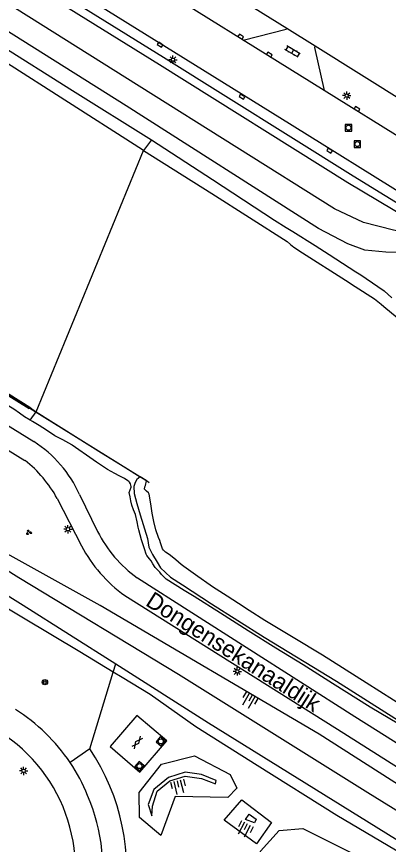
# Model space of a CAD drawing. Extents: x 128000 to 131008, y 398996 to 402500.
# Drawn here: x 129097.9 to 129153.7, y 399934.6 to 400058.8 of the extents above; entities that cross this region are included whole.
import ezdxf

# ---------------------------------------------------------------- set-up
doc = ezdxf.new("R2010")
doc.units = 0
for name, color, linetype in [('gg-afsc-hekwerk', 7, 'Continuous'), ('gg-anno-openbare ruimte label', 7, 'Continuous'), ('gg-knt-BGT kruinlijn', 7, 'Continuous'), ('gg-knt-bovenkant onderkant talud', 7, 'Continuous'), ('gg-knt-onverhard', 7, 'Continuous'), ('gg-knt-verharding', 7, 'Continuous'), ('gg-kntw-beschoeiing', 7, 'Continuous'), ('gg-kntw-bovenkant insteek waterloop', 7, 'Continuous'), ('gg-kntw-waterlijn', 7, 'Continuous'), ('gt-grn-groengrens', 7, 'Continuous'), ('gt-symb-boom', 7, 'Continuous'), ('gt-symb-gesloten verharding', 7, 'Continuous'), ('gt-symb-groenvak', 7, 'Continuous'), ('gt-symb-klinker verharding', 7, 'Continuous'), ('gt-symb-kolk', 7, 'Continuous'), ('gt-symb-lichtmast', 7, 'Continuous'), ('gt-symb-rioolschacht', 7, 'Continuous'), ('gt-symb-talud symbool', 7, 'Continuous'), ('gx-grn-maaiveld', 7, 'Continuous')]:
    doc.layers.add(name, color=color, linetype=linetype)

# ---------------------------------------------------------------- blocks, each defined once
blk = doc.blocks.new('gt0-KL1')
at = {"layer": 'gt-symb-klinker verharding'}
for p, q in [((-1.15, 0.3), (1.15, 0.3)), ((-1, -0.3), (-1, 0.3)), ((-0.5, 0.3), (-0.5, 0.45)), ((0, -0.3), (0, 0.3)), ((0.5, 0.3), (0.5, 0.45)), ((1, -0.3), (1, 0.3)), ((-1.15, -0.3), (1.15, -0.3)), ((-0.5, -0.45), (-0.5, -0.3)), ((0.5, -0.45), (0.5, -0.3))]:
    blk.add_line(p, q, dxfattribs=at)
blk = doc.blocks.new('gt0-KOLK')
at = {"layer": 'gt-symb-kolk'}
blk.add_lwpolyline([(0, 0), (0.38, 0), (0.38, 0.4), (-0.38, 0.4), (-0.38, 0), (0, 0)], dxfattribs=at)
blk = doc.blocks.new('gt0-LMAST')
at = {"layer": 'gt-symb-lichtmast'}
for p, q in [((-0.18, 0.17), (-0.45, 0.44)), ((-0.01, 0.25), (-0.01, 0.62)), ((0.17, 0.17), (0.44, 0.44)), ((-0.26, 0), (-0.63, 0)), ((-0.18, -0.18), (-0.45, -0.45)), ((-0.01, -0.25), (-0.01, -0.63)), ((0.44, -0.45), (0.17, -0.18)), ((0.24, 0), (0.62, 0))]:
    blk.add_line(p, q, dxfattribs=at)
blk.add_circle((-0.01, 0), 0.25, dxfattribs=at)
blk = doc.blocks.new('gt0-RS')
at = {"layer": 'gt-symb-rioolschacht'}
blk.add_lwpolyline([(-0.5, -0.5), (0.5, -0.5), (0.5, 0.5), (-0.5, 0.5)], close=True, dxfattribs=at)
blk.add_circle((0, 0), 0.375, dxfattribs=at)
blk = doc.blocks.new('gt0-TALUD_1')
at = {"layer": 'gt-symb-talud symbool'}
for p, q in [((-1, -1), (-1, 0)), ((-0.5, -2), (-0.5, 0)), ((0.5, -2), (0.5, 0)), ((1, -1), (1, 0)), ((0, -1), (0, 0))]:
    blk.add_line(p, q, dxfattribs=at)
blk = doc.blocks.new('gt0-GESVH1')
at = {"layer": 'gt-symb-gesloten verharding'}
for p, q in [((-0.99, -0.26), (0.01, 0.24)), ((0.01, -0.26), (-0.99, 0.24)), ((0.01, 0.24), (1.01, -0.26)), ((1.01, 0.24), (0.01, -0.26))]:
    blk.add_line(p, q, dxfattribs=at)
blk = doc.blocks.new('gt0-BOOM')
at = {"layer": 'gt-symb-boom'}
for radius in [0.4, 0.2]:
    blk.add_circle((0, 0), radius, dxfattribs=at)
blk = doc.blocks.new('gt0-GRVAK')
at = {"layer": 'gt-symb-groenvak'}
for p, q in [((-0.11, 0.19), (-0.23, 0.24)), ((-0.18, 0.15), (0.09, 0.15)), ((-0.09, 0.21), (-0.16, 0.32)), ((-0.05, 0.21), (-0.05, 0.39)), ((0, 0.21), (0.06, 0.32)), ((0.01, 0.19), (0.13, 0.24)), ((0.26, -0.05), (0.2, 0.06)), ((0.3, -0.05), (0.3, 0.13)), ((0.35, -0.05), (0.41, 0.06)), ((-0.25, -0.23), (-0.36, -0.18)), ((-0.32, -0.26), (-0.05, -0.26)), ((-0.23, -0.21), (-0.29, -0.1)), ((-0.18, -0.2), (-0.18, -0.02)), ((-0.14, -0.21), (-0.07, -0.1)), ((-0.12, -0.23), (0, -0.18)), ((0.24, -0.07), (0.12, -0.02)), ((0.17, -0.11), (0.44, -0.11)), ((0.37, -0.07), (0.49, -0.02))]:
    blk.add_line(p, q, dxfattribs=at)

msp = doc.modelspace()

# ---------------------------------------------------------------- linework, layer by layer
at = {"layer": 'gg-afsc-hekwerk'}
for p, q in [((129138.46, 400056.96), (129102.17, 400079.63)), ((129142.71, 400054.3), (129138.46, 400056.96)), ((129182.6, 400029.38), (129142.71, 400054.3)), ((129112.42, 399960.41), (129112.79, 399961.64)), ((129108.9, 399948.9), (129112.42, 399960.41))]:
    msp.add_line(p, q, dxfattribs=at)
msp.add_arc((129082.2, 399930.86), 32.23, 349.1227, 34.0529, dxfattribs=at)
at = {"layer": 'gg-knt-BGT kruinlijn'}
for points in [[(129117.65, 399940.58), (129118.22, 399938.87), (129118.33, 399940.3), (129119.03, 399942.57), (129120.93, 399944.1), (129123.21, 399944.82), (129125.68, 399944.47), (129127.77, 399943.66), (129127.88, 399944.17), (129125.67, 399945.06), (129123.22, 399945.41), (129120.69, 399944.62), (129118.5, 399942.83), (129117.65, 399940.58)], [(129133.62, 399937.81), (129132.28, 399938.31), (129132.84, 399939.13), (129133.85, 399938.36), (129133.62, 399937.81)]]:
    msp.add_lwpolyline(points, dxfattribs=at)
at = {"layer": 'gg-knt-bovenkant onderkant talud'}
for points in [[(128333.5, 400540.29), (128368.98, 400518.88), (128448.04, 400469.61), (128530.68, 400418.55), (128612.63, 400367.81), (128696.85, 400316.07), (128778.01, 400265.25), (128862.15, 400212.76), (128956.55, 400154.07), (129038.3, 400103.22), (129119.96, 400052.68), (129148.42, 400034.86), (129162.19, 400026.43)], [(129161.48, 400025.58), (129147.64, 400033.81), (129119.34, 400051.53), (129037.27, 400102.36), (128861.13, 400211.85), (128777.31, 400263.92), (128695.4, 400315.05), (128612.03, 400366.29), (128529.89, 400417.27), (128447.46, 400468.28), (128368.18, 400517.11), (128331.97, 400538.2)], [(129130.98, 399943), (129129.6, 399941.63), (129121.69, 399941.78), (129119.58, 399935.9), (129116.37, 399938.62), (129116.29, 399942.34), (129119.65, 399946.61), (129124.63, 399947.86), (129129.99, 399945.05), (129130.98, 399943)], [(129133.91, 399934.66), (129129.07, 399938.23), (129131.71, 399941.28), (129136.18, 399937.84), (129133.91, 399934.66)], [(129147.33, 399923.67), (129143.5, 399923.11), (129135.32, 399929.07), (129134.52, 399933.55), (129137.34, 399936.64), (129140.9, 399936.98), (129149.51, 399932.67), (129150.87, 399928.91), (129147.33, 399923.67)]]:
    msp.add_lwpolyline(points, dxfattribs=at)
at = {"layer": 'gg-knt-onverhard'}
for points in [[(129156.61, 400023.38), (129153.36, 400023.43), (129150.2, 400023.73), (129147.63, 400024.64), (129143.21, 400026.97), (129114.35, 400045.38), (129033.23, 400096.36), (128951.57, 400147.17), (128857.4, 400205.9), (128774.01, 400257.39), (128691.4, 400308.63), (128608.6, 400360.3), (128525.34, 400411.3), (128443.58, 400461.67), (128363.3, 400509.84), (128329.75, 400529.73), (128323.2, 400533.15)], [(129212.52, 399988.55), (129209.46, 399988.72), (129206.49, 399990.58), (129197.77, 399996.69), (129175.85, 400010.3), (129171.24, 400013.83), (129169.06, 400016.62), (129166.35, 400020.47), (129163.54, 400023.3), (129159.48, 400025.72), (129154.47, 400026.69), (129150, 400027.86), (129145.64, 400029.9), (129116.31, 400048.29), (129035.16, 400099.26), (128859.26, 400208.59), (128776.06, 400260.39), (128693.4, 400311.73), (128610.44, 400363.28), (128527.58, 400414.74), (128445.46, 400465.03), (128365.32, 400512.54), (128344.77, 400525.3), (128331.59, 400533.13)]]:
    msp.add_lwpolyline(points, dxfattribs=at)
at = {"layer": 'gg-knt-verharding'}
for p, q in [((129058.48, 400092.67), (129139.29, 400042.45)), ((129131.92, 400055.23), (129106.62, 400070.97)), ((129144.09, 400047.67), (129131.92, 400055.23)), ((129175.62, 400028.07), (129144.09, 400047.67)), ((129139.29, 400042.45), (129186.74, 400012.96)), ((129103.99, 399986.47), (129107.65, 399979.36)), ((129107.33, 399987.05), (129110.07, 399981.53))]:
    msp.add_line(p, q, dxfattribs=at)
for points in [[(129100.5, 399994.98), (129049.49, 400026.45), (129007.61, 400052.46), (128940.55, 400093.86), (128826.64, 400164.43), (128785.64, 400189.9), (128734.57, 400221.55), (128687.8, 400250.6), (128647.13, 400275.7), (128574.88, 400320.36), (128536.14, 400344.35), (128497.87, 400368.09), (128455.71, 400394.15), (128419.05, 400416.91), (128382.58, 400439.6)], [(128586.95, 400308.83), (128588.7, 400308.23), (128644.76, 400273.63), (128686.18, 400248.03), (128732.62, 400219.18), (128783.61, 400187.58), (128825.23, 400161.74), (128878.14, 400128.95), (128938.76, 400091.42), (129005.99, 400049.92), (129048.51, 400023.53), (129099.16, 399992.18)], [(129131.92, 400055.23), (129138.4, 400056.87), (129138.46, 400056.96)], [(129142.71, 400054.3), (129142.64, 400054.12), (129144.09, 400047.67)], [(129116.03, 399974.55), (129148.7, 399953.77), (129172.69, 399938.68)], [(129114.14, 399971.92), (129146.06, 399951.87), (129171.04, 399936.07)], [(129120.44, 399950.1), (129115.97, 399953.93), (129111.93, 399949.24), (129116.4, 399945.4), (129120.44, 399950.1)]]:
    msp.add_lwpolyline(points, dxfattribs=at)
for centre, radius, start, end in [((129090.9, 399979.81), 17.96, 23.7944, 57.6814), ((129087.58, 399977.47), 18.72, 28.7439, 51.7685), ((129127.08, 399990.02), 19.01, 206.534, 234.4558), ((129126.86, 399989.55), 21.75, 207.9442, 234.1886), ((129083.21, 399931.59), 27.38, 33.8725, 57.9771), ((129082.71, 399931.05), 23.98, 17.3239, 58.1848), ((129083.22, 399931.6), 27.37, 22.1825, 33.879), ((129083.67, 399931.03), 27.17, 347.5283, 23.6554), ((129082.68, 399930.86), 24.07, 337.0836, 17.7331)]:
    msp.add_arc(centre, radius, start, end, dxfattribs=at)
at = {"layer": 'gg-kntw-beschoeiing'}
for p, q in [((129103.21, 399997.95), (129116.41, 399989.76)), ((129116.41, 399989.76), (129117.58, 399989.06)), ((129117.58, 399989.06), (129117.83, 399988.87))]:
    msp.add_line(p, q, dxfattribs=at)
msp.add_lwpolyline([(128480.44, 400383.62), (128543.09, 400344.8), (128622.84, 400295.53), (128704.92, 400244.7), (128786.83, 400194.04), (128867.91, 400143.82), (128947.14, 400094.63), (129027.58, 400044.83), (129103.21, 399997.95)], dxfattribs=at)
at = {"layer": 'gg-kntw-bovenkant insteek waterloop'}
msp.add_line((129113.76, 399959.6), (129112.42, 399960.41), dxfattribs=at)
for points in [[(129112.42, 399960.41), (129107.38, 399963.48), (129094.51, 399971.09), (129080.7, 399979.76), (129056.21, 399994.78), (129047.95, 400000)], [(129166.19, 399932.42), (129164.96, 399937.32), (129143.31, 399951.1), (129110.46, 399970.42), (129080.12, 399987.21)], [(129157.97, 399931.45), (129157, 399932.4), (129145.97, 399938.9), (129134, 399946.4), (129124.81, 399952.23), (129117.96, 399957.04), (129113.76, 399959.6)]]:
    msp.add_lwpolyline(points, dxfattribs=at)
at = {"layer": 'gg-kntw-waterlijn'}
for points in [[(129050.97, 400000), (129066.96, 399990.13), (129079.18, 399982.72), (129098.9, 399970.45), (129112.79, 399961.64)], [(129112.79, 399961.64), (129126.71, 399952.81), (129158.75, 399932.94), (129161.88, 399930.76), (129162.4, 399930.56), (129162.87, 399930.55), (129163.63, 399931.39), (129163.88, 399931.87), (129164.09, 399932.39), (129164, 399933.59), (129163.62, 399934.05), (129163.21, 399934.44), (129161.42, 399935.66), (129150.64, 399942.3), (129122.23, 399960.05), (129098.24, 399974.56), (129073.01, 399990.37), (129056.55, 400000)]]:
    msp.add_lwpolyline(points, dxfattribs=at)
at = {"layer": 'gt-grn-groengrens'}
msp.add_line((129108.9, 399948.9), (129105.94, 399946.85), dxfattribs=at)
at = {"layer": 'gx-grn-maaiveld'}
for p, q in [((129118.16, 400040.24), (129116.97, 400038.68)), ((129100.85, 399999.44), (129116.97, 400038.68)), ((129099.96, 399998.19), (129100.85, 399999.44))]:
    msp.add_line(p, q, dxfattribs=at)
for points in [[(129099.9, 400000.1), (129099.78, 399999.89), (129077.92, 400013.46), (129059.12, 400025.1), (129038.15, 400038.12), (129018.06, 400050.53), (128997.76, 400063.14), (128977.91, 400075.37), (128957.77, 400087.8), (128936.55, 400101.03), (128924.62, 400108.44), (128904.4, 400120.99), (128884.24, 400133.55), (128862.92, 400146.75), (128843.89, 400158.53), (128824.41, 400170.62), (128804.45, 400182.95), (128783.11, 400196.12), (128775.71, 400200.7)], [(129099.9, 400000.1), (129087.41, 400007.93), (129078.09, 400013.75), (129068.53, 400019.66), (129059.26, 400025.39), (129048.76, 400031.91), (129038.24, 400038.43), (129028.23, 400044.59), (129018.19, 400050.77), (129008.07, 400057.07), (128997.94, 400063.37)], [(129099.96, 399998.19), (129099.11, 399998.69), (129098.34, 399999.24), (129097.49, 399999.84), (129087.22, 400006.06), (129076.98, 400012.27), (129064.15, 400020.15), (129058.22, 400023.85), (129047.87, 400030.52), (129037.49, 400037.18), (129027.35, 400043.37), (129017.29, 400049.45), (129007.08, 400055.8), (128997.08, 400062.05)], [(129083.6, 400062.21), (129095, 400054.74), (129106.28, 400047.67), (129118.16, 400040.24)], [(129116.97, 400038.68), (129115.57, 400039.58), (129095.82, 400052.16), (129093.92, 400053.38), (129082.49, 400060.95)], [(129118.16, 400040.24), (129127.3, 400034.32), (129136.63, 400028.23), (129138.4, 400027.11), (129139.4, 400026.49), (129142.72, 400024.39), (129144.83, 400023.05), (129148.85, 400020.48), (129149.57, 400020.01), (129152.12, 400018.28), (129153.09, 400017.59), (129154.24, 400016.57)], [(129116.97, 400038.68), (129127.22, 400032.19), (129138.51, 400025), (129139.04, 400024.58), (129139.55, 400024.17), (129140.84, 400023.33), (129147.29, 400019.19), (129148.74, 400018.28), (129151.65, 400016.42), (129152.66, 400015.6), (129153.03, 400015.27), (129155.03, 400013.62)], [(129100.85, 399999.44), (129100.51, 399999.65), (129100.21, 399999.87), (129099.9, 400000.1)], [(129100.85, 399999.44), (129103.37, 399997.86), (129104.6, 399997.1), (129108.89, 399994.43), (129110.66, 399993.33), (129113.91, 399991.3), (129116.45, 399989.71)], [(129155.28, 399952.62), (129150.97, 399955.14), (129145.32, 399958.71), (129140.94, 399961.5), (129136.84, 399964.03), (129132.69, 399966.59), (129128.53, 399969.24), (129124.55, 399971.78), (129123.06, 399972.65), (129120.36, 399974.34), (129119.67, 399975.06), (129119.4, 399975.41), (129119.15, 399975.66), (129118.73, 399976.11), (129118.36, 399976.68), (129118.1, 399977.1), (129117.84, 399977.42), (129117.47, 399977.93), (129117.38, 399978.12), (129117.1, 399978.91), (129116.95, 399979.37), (129116.68, 399980.24), (129116.24, 399981.78), (129116.14, 399982.14), (129115.99, 399982.98), (129115.77, 399984.04), (129115.47, 399984.77), (129115.2, 399985.44), (129115.07, 399986.1), (129115.02, 399986.42), (129114.94, 399986.7), (129114.82, 399987.35), (129114.96, 399987.76), (129115.11, 399988.14), (129115.1, 399988.26), (129114.98, 399988.64), (129114.85, 399988.91), (129114.77, 399989.01), (129114.62, 399989.13), (129114.09, 399989.44), (129113.3, 399989.86), (129112.65, 399990.2), (129111.55, 399990.8), (129111.25, 399990.99), (129109.91, 399991.91), (129109.4, 399992.28), (129106.26, 399994.46), (129106.19, 399994.5), (129104.82, 399995.26), (129103.66, 399995.88), (129102.39, 399996.7), (129101.31, 399997.42), (129100.28, 399998), (129099.96, 399998.19)], [(129116.45, 399989.71), (129115.95, 399989.33), (129115.68, 399988.84), (129115.5, 399988.25), (129115.55, 399987.2), (129115.95, 399985.72), (129116.46, 399984), (129117.54, 399980.45), (129117.78, 399979.17), (129118.33, 399978.04), (129119.01, 399976.92), (129119.52, 399976.08), (129121.01, 399974.67), (129122.82, 399973.49), (129127.16, 399970.67), (129135.08, 399965.64), (129145.91, 399959.07), (129155.24, 399953.17)], [(129156.56, 399954.91), (129150.39, 399958.81), (129143.82, 399962.96), (129139.44, 399965.59), (129135.17, 399968.15), (129132.82, 399969.67), (129131.23, 399970.73), (129129.53, 399971.79), (129127.31, 399973.19), (129126.95, 399973.44), (129125.09, 399974.76), (129123, 399976.27), (129122.61, 399976.56), (129121.79, 399977.26), (129121, 399977.92), (129120.64, 399978.15), (129120.24, 399978.42), (129119.97, 399978.69), (129119.82, 399978.92), (129119.5, 399979.82), (129119.39, 399980.17), (129119.22, 399980.63), (129118.83, 399981.78), (129118.51, 399983.02), (129118.25, 399984.25), (129118.1, 399985.33), (129117.97, 399986.26), (129117.8, 399987.1), (129117.73, 399987.3), (129117.43, 399987.57), (129117.13, 399987.86), (129117.18, 399988.22), (129117.27, 399988.42), (129117.4, 399989.11), (129117.35, 399989.15), (129116.45, 399989.71)]]:
    msp.add_lwpolyline(points, dxfattribs=at)

# ---------------------------------------------------------------- block references
at = {"layer": 'gt-symb-boom'}
msp.add_blockref('gt0-BOOM', (129102.15, 399958.91), dxfattribs=at)
at = {"layer": 'gt-symb-gesloten verharding', "rotation": 51.69800616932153}
msp.add_blockref('gt0-GESVH1', (129116.01, 399949.87), dxfattribs=at)
at = {"layer": 'gt-symb-groenvak'}
msp.add_blockref('gt0-GRVAK', (129099.73, 399981.37), dxfattribs=at)
at = {"layer": 'gt-symb-klinker verharding', "rotation": 149.0755409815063}
msp.add_blockref('gt0-KL1', (129139.32, 400053.49), dxfattribs=at)
at = {"layer": 'gt-symb-kolk'}
for p, rotation in [((129131.46, 400055.57), -31.798912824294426), ((129119.56, 400054.72), 148.32868147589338), ((129135.76, 400052.87), -31.798912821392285), ((129131.84, 400046.92), 148.12218351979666), ((129148.89, 400044.72), -31.95677082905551), ((129144.99, 400038.8), 148.2799398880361)]:
    msp.add_blockref('gt0-KOLK', p, dxfattribs=dict(at, rotation=rotation))
at = {"layer": 'gt-symb-lichtmast'}
for p in [(129121.39, 400052.28), (129147.48, 400046.89), (129105.61, 399981.86), (129131.04, 399960.52), (129098.97, 399945.61)]:
    msp.add_blockref('gt0-LMAST', p, dxfattribs=at)
at = {"layer": 'gt-symb-rioolschacht'}
for p in [(129147.72, 400042.08), (129149.06, 400039.63)]:
    msp.add_blockref('gt0-RS', p, dxfattribs=at)
for p, rotation in [((129119.54, 399950.03), 50.678359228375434), ((129116.34, 399946.32), 48.48538075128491)]:
    msp.add_blockref('gt0-RS', p, dxfattribs=dict(at, rotation=rotation))
at = {"layer": 'gt-symb-talud symbool'}
for p, xscale, yscale, rotation in [((129133.31, 399956.99), 1.0000464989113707, 1.0000464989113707, -30.462640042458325), ((129122.04, 399944.11), 0.9995048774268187, 0.9995048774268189, 13.716469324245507), ((129132.59, 399937.71), 0.9995849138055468, 0.999584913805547, -27.205916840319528)]:
    msp.add_blockref('gt0-TALUD_1', p, dxfattribs=dict(at, xscale=xscale, yscale=yscale, rotation=rotation))

# ---------------------------------------------------------------- texts
at = {"layer": 'gg-anno-openbare ruimte label'}
msp.add_text('Dongensekanaaldijk', height=2.5, rotation=327.5, dxfattribs=at).set_placement((129117.11, 399970.52))

doc.saveas('drawing.dxf')
